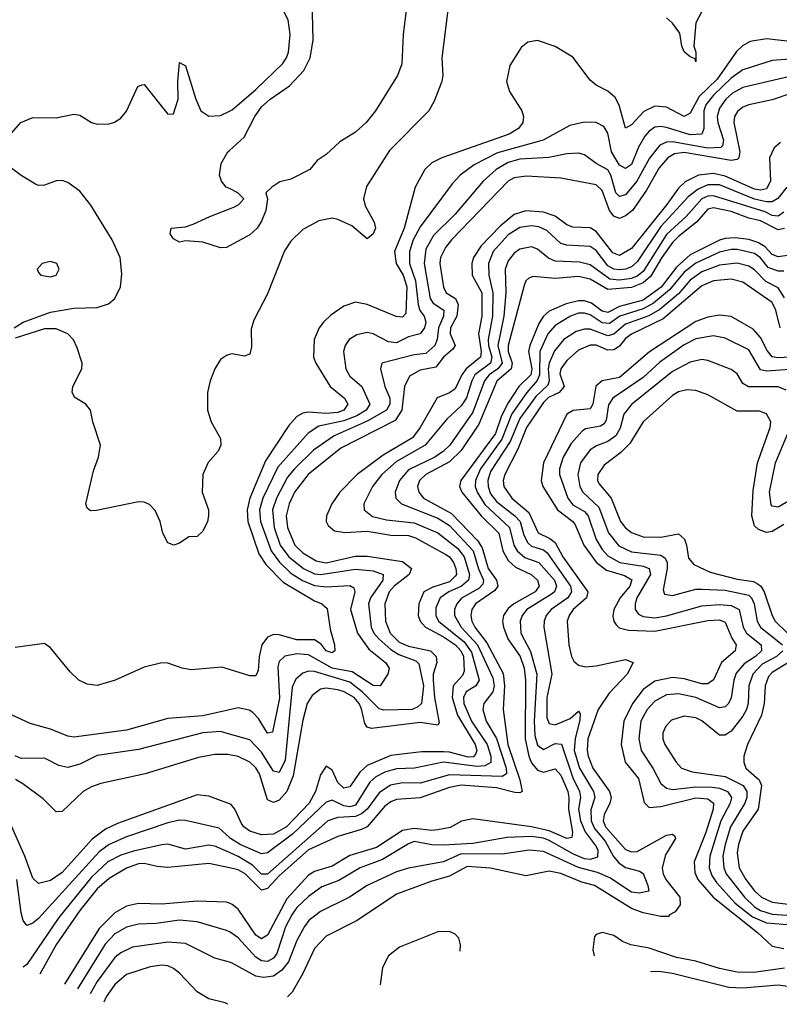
# Model space of a CAD drawing. Header units: inches. Extents: x 884549 to 1028252, y 526810 to 653624.
# Tile 560 of 656: x 969286 to 971874, y 533025 to 536380. Entities that reach past the tile are written whole.
import ezdxf

# ---------------------------------------------------------------- set-up
doc = ezdxf.new("R2010")
doc.units = ezdxf.units.IN
doc.header["$MEASUREMENT"] = 0
doc.layers.add('A9563', color=7, linetype='Continuous')
doc.layers.add('A9573', color=7, linetype='Continuous')

msp = doc.modelspace()

# ---------------------------------------------------------------- linework, layer by layer
at = {"layer": 'A9563', "color": 5}
for points, elevation in [([(969250, 535984.4), (969289.5, 536030), (969330, 536046.9), (969410, 536045.6), (969470, 536058), (969490, 536055.3), (969530, 536030.3), (969550, 536024.4), (969590, 536024.9), (969608.8, 536031.2), (969630, 536044.2), (969650, 536068.5), (969687.6, 536152.4), (969701.5, 536158.5), (969710, 536159.6), (969790, 536058.6), (969810, 536059.5), (969825.2, 536110), (969823.9, 536170), (969830, 536234), (969850, 536222.8), (969885.2, 536110), (969902.7, 536070), (969930, 536051.6), (969970, 536053.5), (970000, 536068.3)], 2180), ([(970000, 535804.8), (969989.6, 535810), (969973.3, 535830), (969966.6, 535850), (969971.6, 535890), (969995.1, 535930), (970000, 535934.5)], 2160), ([(969267, 535330), (969297.4, 535350), (969390, 535383.5), (969470, 535397), (969550, 535399.3), (969588.4, 535411.6), (969609.9, 535430.1), (969628.8, 535470), (969633.9, 535513.9), (969628.3, 535570), (969600.7, 535630), (969527.7, 535747.7), (969490, 535796.1), (969450, 535825.7), (969430, 535832.2), (969410, 535830.9), (969370, 535816.8), (969350, 535814.7), (969339.7, 535819.7), (969290, 535849.6), (969232.6, 535892.6)], 2180), ([(970000, 535609.4), (969990, 535603.9), (969970, 535602.7), (969910, 535621.6), (969850, 535626.6), (969830, 535622.7), (969810, 535633.2), (969798, 535650), (969801.2, 535670), (969850, 535674.4), (969876.9, 535683.1), (969933.2, 535710), (970000, 535735.2)], 2160), ([(970000, 535239.2), (969990, 535236.3), (969970, 535222), (969950.4, 535190), (969934.9, 535150), (969926, 535110), (969925.7, 535050), (969938.5, 535010), (969970, 534952.7), (969970.9, 534930), (969961.3, 534910), (969928.2, 534871.8), (969909.1, 534830), (969907.7, 534770), (969928.6, 534710), (969929.3, 534690), (969925.4, 534670), (969910, 534637.6), (969890, 534618.7), (969862.3, 534617.7), (969830, 534596), (969810.4, 534589.6), (969790, 534598), (969773.3, 534630), (969764.2, 534670), (969747.5, 534707.5), (969727.8, 534727.8), (969710, 534736.1), (969690, 534737.1), (969547.4, 534707.4), (969526.5, 534706.5), (969515.4, 534715.4), (969511.1, 534730), (969515, 534750), (969537.3, 534842.7), (969554.2, 534890), (969560.3, 534930), (969534.6, 535010), (969526.6, 535050), (969511.1, 535070), (969473.3, 535093.3), (969463.9, 535110), (969467.1, 535130), (969497.2, 535190), (969498.3, 535210), (969481.9, 535261.9), (969469.2, 535289.2), (969449.7, 535310), (969410, 535326.3), (969370, 535326.4), (969270, 535294.7)], 2180), ([(970000, 534166.2), (969974.1, 534174.1), (969870, 534165), (969839.5, 534170), (969790, 534187.6), (969770, 534188.5), (969710, 534173.9), (969610.4, 534129.6), (969550, 534111.8), (969515.9, 534115.9), (969486.6, 534130), (969457.6, 534157.6), (969390, 534239.7), (969370, 534254.8), (969270, 534241.2)], 2220), ([(970000, 534028.3), (969910, 534007.9), (969790, 533999.3), (969650, 533958.9), (969470, 533935.4), (969450, 533938.4), (969390, 533962.9), (969321.4, 533981.4), (969210, 534033.4)], 2240), ([(970000, 533945.6), (969970, 533954.1), (969910, 533949.5), (969690, 533893.6), (969550, 533872.8), (969490, 533842.7), (969450, 533831.4), (969419.1, 533839.1), (969370, 533863.7), (969290, 533862), (969270, 533871.3)], 2260), ([(970000, 533875.3), (969996.1, 533876.1), (969950, 533876.1), (969894.4, 533865.6), (969713.4, 533810), (969562.3, 533777.7), (969530, 533766.2), (969502, 533750), (969430, 533682), (969410, 533681.2), (969365, 533725), (969296.7, 533776.7), (969270.8, 533790.8)], 2280), ([(970000, 533707.9), (969930, 533733.9), (969890, 533738.3), (969619.2, 533640.8), (969577.8, 533622.2), (969532.4, 533587.6), (969430, 533473.9), (969390, 533446.4), (969350, 533436.7), (969330, 533454.4), (969303.3, 533530), (969249.6, 533650)], 2320), ([(970000, 533593.2), (969964.8, 533624.8), (969850, 533651.4), (969830, 533652), (969790, 533643.7), (969650, 533596.1), (969590, 533569.1), (969556, 533544), (969350, 533316.7), (969330, 533301.2), (969310, 533293.7), (969297.5, 533310), (969290, 533336.9), (969275.3, 533450)], 2340), ([(970000, 533542), (969950, 533563.5), (969930, 533567.3), (969850, 533553.8), (969790.3, 533570.3), (969770, 533568.8), (969672.8, 533547.2), (969630, 533533.2), (969585.5, 533510), (969530, 533457.9), (969419.2, 533320.8), (969310, 533160.9), (969297.1, 533151.8)], 2360), ([(970000, 533489.9), (969930, 533504.8), (969790, 533490.5), (969754, 533494), (969710, 533505), (969690, 533503), (969650, 533488.4), (969590, 533453.9), (969550, 533418), (969490, 533344.5), (969410.4, 533229.6), (969353.9, 533128.1)], 2380), ([(970000, 533369.1), (969990, 533373), (969890, 533375.8), (969770, 533366.6), (969690, 533368.9), (969650, 533358.9), (969610, 533336.1), (969556.3, 533283.7), (969437.8, 533093.5)], 2420), ([(970000, 533271.6), (969990, 533276.7), (969890, 533305.5), (969830, 533311.5), (969750, 533299.8), (969690, 533298.4), (969650, 533287.7), (969610, 533264.6), (969576.3, 533230), (969482.1, 533077.6)], 2440), ([(970000, 533168.2), (969950, 533182), (969850, 533232.2), (969790, 533236.7), (969670, 533219.4), (969630, 533200.5), (969610, 533184.4), (969550, 533102.7), (969525.9, 533060.7)], 2460), ([(969994.9, 533024.8), (969986, 533030), (969930, 533043.5), (969890, 533067.2), (969830, 533130.6), (969810, 533146.5), (969790, 533155.4), (969770, 533158), (969730, 533152.6), (969650, 533126.5), (969610, 533092.3), (969580.6, 533050), (969572.3, 533032.2)], 2480)]:
    msp.add_lwpolyline(points, dxfattribs=dict(at, elevation=elevation))
at = {"layer": 'A9563', "color": 5, "elevation": 2220}
msp.add_lwpolyline([(969390, 535556.5), (969361.6, 535550), (969344.9, 535530), (969350, 535519.1), (969357.1, 535510), (969390, 535504.2), (969409.5, 535510), (969420.4, 535530), (969412.6, 535550)], close=True, dxfattribs=at)
at = {"layer": 'A9573', "color": 5}
for points, elevation in [([(970000, 536068.3), (970010, 536073.3), (970090, 536142.5), (970180.7, 536230), (970194.8, 536250), (970201.4, 536270), (970206.8, 536330), (970199.9, 536379.9), (970173.4, 536433.4), (970137.1, 536477.1), (970124.8, 536510), (970125.5, 536530), (970141.2, 536590), (970195.9, 536690), (970201.5, 536710), (970196.8, 536736.8), (970177.1, 536757.1), (970150, 536769), (970110, 536778.1), (970070, 536780.4), (970030.3, 536769.7), (970000, 536750.6)], 2180), ([(970606.6, 536450), (970591.9, 536330), (970587.3, 536230), (970573, 536190), (970498.2, 536070), (970465.8, 536030), (970430, 535996.8), (970376.3, 535963.7), (970330, 535921.1), (970299, 535901), (970274.4, 535870), (970210, 535837.4), (970171.8, 535828.2), (970144.9, 535810), (970124.7, 535790), (970130.3, 535770.3), (970124.2, 535730), (970110, 535693.6), (970095.2, 535670), (970070, 535647.6), (970000, 535609.4)], 2160), ([(970000, 535934.5), (970050, 535980.3), (970086.7, 536050), (970110, 536083.8), (970138.5, 536110), (970204.8, 536155.2), (970253.2, 536206.8), (970275.3, 536250), (970285, 536310), (970282.7, 536450)], 2160), ([(970748.8, 536450), (970723.7, 536250), (970727.8, 536190), (970723.9, 536170), (970697.8, 536102.2), (970679.8, 536070), (970545.2, 535934.8), (970467.6, 535812.4), (970457.6, 535770), (970463.5, 535743.5), (970493.8, 535690), (970497.5, 535670), (970490, 535650.9), (970470, 535634), (970417.3, 535677.3), (970370, 535699.9), (970350, 535703.4), (970305.4, 535694.6), (970250, 535665.1), (970210, 535625.3), (970187.8, 535592.2), (970130, 535445.6), (970083.3, 535356.7), (970073.8, 535326.2), (970075.1, 535264.9), (970070, 535240.5), (970050, 535234.2), (970010, 535242), (970000, 535239.2)], 2180), ([(971610, 536408), (971590.1, 536370), (971583.1, 536290), (971590.1, 536269.9), (971590, 536237.2), (971587.2, 536247.2), (971570, 536253.5), (971550, 536271.1), (971542.1, 536290), (971534.6, 536334.6), (971510, 536368.5), (971490, 536386.8)], 2180), ([(971930, 536303.6), (971830, 536314.8), (971774.4, 536305.6), (971748.3, 536291.7), (971727.8, 536272.2), (971661.8, 536178.2), (971600.9, 536119.1), (971570, 536061.6), (971550, 536050.8), (971490, 536082.5), (971450, 536085.8), (971412.2, 536067.8), (971370, 536022.1), (971350, 536010.9), (971328.6, 536088.6), (971315, 536115), (971290, 536136.8), (971250, 536157.5), (971230, 536174.2), (971170, 536252.7), (971110, 536289.5), (971050.2, 536309.8), (971016.8, 536303.2), (970994.4, 536285.6), (970955.7, 536224.3), (970944.6, 536170), (970955.1, 536135.1), (970996.6, 536070), (971002.5, 536050), (970999.8, 536030), (970985.8, 536010), (970953.7, 535990), (970724.5, 535910), (970690, 535892.5), (970666.2, 535870), (970632.7, 535810), (970595.8, 535670), (970562.9, 535590), (970568.5, 535550), (970592.5, 535510), (970605, 535470), (970600.9, 535379.1), (970590, 535366.1), (970568.3, 535368.3), (970470, 535409.4), (970430, 535417.5), (970390, 535403.9), (970346.3, 535373.7), (970320.8, 535350), (970305.8, 535330), (970288.6, 535290), (970286.8, 535230), (970294.6, 535210), (970343.1, 535130), (970392.8, 535090), (970404, 535070), (970390.1, 535050), (970370, 535042.1), (970330, 535038.1), (970270, 535043), (970250, 535039.7), (970230, 535028.3), (970202.8, 534997.2), (970123.5, 534876.5), (970069.8, 534750), (970060.5, 534710), (970062.6, 534670), (970100.5, 534560.5), (970124.2, 534524.2), (970183.4, 534463.4), (970290, 534400.4), (970315.2, 534390), (970333.5, 534373.5), (970343.3, 534303.3), (970358.8, 534250), (970359, 534230), (970350, 534222.3), (970330, 534229.5), (970312.6, 534252.6), (970290, 534266.9), (970230, 534266.9), (970170, 534284.5), (970150, 534284.7), (970130, 534275.8), (970110.1, 534249.9), (970101, 534210), (970097.6, 534162.4), (970090, 534144.6), (970070, 534144.6), (970000, 534166.2)], 2220), ([(971910, 536246.1), (971850, 536241.8), (971750, 536209.6), (971710, 536181.2), (971650, 536122.6), (971624.2, 536090), (971616.3, 536070), (971617.1, 536010), (971610, 535990), (971570, 535988), (971490, 536013.4), (971470, 536016.7), (971450, 536013.7), (971430, 536000.1), (971416.3, 535983.7), (971394.3, 535945.7), (971370, 535886.4), (971350, 535872.7), (971330, 535884.6), (971302.2, 535930), (971290, 535993.5), (971276.1, 536016.1), (971250, 536029.9), (971210, 536031), (971160.4, 536019.6), (971069.3, 535970), (970913.8, 535926.2), (970834.4, 535885.6), (970786.3, 535850), (970759, 535821), (970650, 535674.8), (970626.5, 535630), (970613.5, 535590), (970614, 535550), (970634.8, 535490), (970643.4, 535410), (970649.6, 535389.6), (970663.9, 535370), (970669.2, 535350), (970665.4, 535330), (970650, 535309.9), (970610, 535299.3), (970570, 535279.5), (970542.7, 535282.7), (970490, 535309.9), (970470, 535314.7), (970433.8, 535306.2), (970408.1, 535290), (970394.1, 535270), (970388.7, 535250), (970396.6, 535190), (970410, 535165), (970451.5, 535130), (970479.1, 535070), (970465.7, 535050), (970434.5, 535030), (970390, 535013.1), (970305.4, 534994.6), (970268.3, 534971.7), (970165, 534855), (970114.1, 534750), (970102.5, 534710), (970106.4, 534670), (970142, 534570), (970171.1, 534531.1), (970210, 534494.6), (970248.7, 534468.7), (970290, 534452), (970330, 534447), (970410, 534452.2), (970423.8, 534443.8), (970427.2, 534430), (970413.2, 534370), (970436.1, 534290), (970475, 534235), (970532.3, 534190), (970544.7, 534170), (970539.6, 534150), (970514.3, 534110), (970490, 534110.9), (970417.9, 534157.9), (970349.9, 534170), (970270, 534215.8), (970230, 534218.8), (970189, 534211), (970170, 534192.9), (970164.7, 534175.3), (970171.4, 534068.6), (970147.4, 533952.6), (970130, 533949.3), (970099.4, 533999.4), (970079.8, 534019.8), (970067.3, 534027.3), (970030, 534035.1), (970000, 534028.3)], 2240), ([(971910, 536186.2), (971750, 536149.6), (971714, 536130), (971691.4, 536110), (971670, 536079.3), (971662.5, 536050), (971664.6, 536030), (971684, 535970), (971680.9, 535950), (971674.8, 535945.2), (971630, 535942.8), (971510, 535964.1), (971490, 535963), (971466.8, 535953.2), (971431.2, 535908.8), (971388.3, 535830), (971350, 535783.8), (971330, 535777.8), (971317, 535790), (971299.6, 535850), (971289.2, 535869.2), (971249.8, 535890), (971210, 535919.9), (971190, 535925), (971150, 535922.7), (971089.2, 535910.8), (970990, 535904.8), (970950, 535893.2), (970909.2, 535870), (970865.1, 535830), (970770, 535717.8), (970695.7, 535644.3), (970670, 535598.2), (970663.5, 535550), (970684, 535430), (970694.2, 535414.2), (970730.9, 535390), (970729.2, 535370), (970712.2, 535330), (970707.8, 535290), (970699.6, 535270), (970670, 535242.8), (970630, 535238.1), (970519.5, 535210), (970515.2, 535190), (970530.1, 535130), (970546.8, 535090), (970546.3, 535070), (970535.4, 535050), (970470, 535011.9), (970357.5, 534962.5), (970286.9, 534913.1), (970221.7, 534850), (970198.5, 534821.5), (970160.2, 534750), (970146.9, 534710), (970152.1, 534650), (970173.4, 534590), (970202.3, 534550), (970252.1, 534510), (970290, 534492), (970310, 534489.4), (970430, 534507.9), (970490, 534501.6), (970524.2, 534490), (970523.2, 534470), (970480.5, 534410), (970474.4, 534390), (970483.1, 534310), (970492.2, 534290), (970509.1, 534270), (970550, 534234.2), (970577.2, 534217.2), (970635.1, 534195.1), (970645.6, 534185.6), (970662.1, 534110), (970654.5, 534050), (970641.8, 534038.2), (970623, 534030), (970526.7, 534026.7), (970510, 534031.8), (970452.3, 534090), (970410, 534122.9), (970290, 534158.6), (970270, 534159.8), (970250, 534153.4), (970226.8, 534133.2), (970214, 534106), (970190, 533857.2), (970170, 533815), (970150, 533819.3), (970110, 533884.4), (970070, 533925.6), (970000, 533945.6)], 2260), ([(971910, 536127.3), (971850, 536107.5), (971770, 536090.3), (971750, 536082.3), (971732.1, 536067.9), (971721.9, 536050), (971719.4, 536030), (971740, 535930), (971736.6, 535910), (971730, 535903.5), (971710, 535900.4), (971550, 535927.7), (971517.2, 535922.8), (971494.4, 535910), (971464.5, 535875.5), (971421.2, 535798.8), (971373.6, 535730), (971350, 535711.8), (971330, 535703), (971310, 535711.3), (971295.2, 535730), (971270, 535797.8), (971250, 535818), (971130, 535840.8), (971012.8, 535847.2), (970970, 535841.8), (970949.6, 535830), (970756.7, 535630), (970736, 535604), (970719.8, 535570), (970717.2, 535550), (970729.2, 535469.2), (970739.1, 535450), (970770.4, 535430), (970780, 535410), (970775.7, 535370), (970754.1, 535330), (970752.2, 535310), (970769.4, 535270), (970762, 535258), (970729.2, 535230.8), (970704.1, 535195.9), (970650, 535185.5), (970614.2, 535165.8), (970597.1, 535130), (970587.4, 535050), (970565.1, 535014.9), (970379.5, 534920.5), (970269, 534830), (970221.8, 534770), (970203.5, 534730), (970193.5, 534690), (970198.5, 534650), (970222.8, 534590), (970250, 534563), (970295.6, 534535.6), (970330, 534529.5), (970428.3, 534551.7), (970470, 534552.5), (970590, 534533.8), (970620.8, 534510), (970612.8, 534490), (970561.4, 534450), (970544.1, 534430), (970530.3, 534390), (970532.4, 534330), (970548.2, 534290), (970578.9, 534258.9), (970610, 534244.8), (970685, 534230), (970705.1, 534210), (970706.7, 534190), (970694.3, 534150), (970694.5, 534130), (970698.8, 534070), (970715.4, 533984.6), (970710, 533975.6), (970650, 533985.1), (970484.5, 533964.5), (970469.4, 533969.4), (970461.6, 533981.6), (970450, 534032.1), (970442.4, 534050), (970425.3, 534070), (970390.9, 534090), (970370, 534096.4), (970330, 534102.5), (970310, 534098.3), (970282.6, 534077.4), (970264.7, 534050), (970250, 533992.6), (970217, 533803), (970195.9, 533750), (970170, 533720.5), (970150, 533712.8), (970130, 533721.9), (970102.2, 533810), (970090, 533830.7), (970070, 533849.5), (970030, 533869.1), (970000, 533875.3)], 2280), ([(971877.9, 535962.1), (971856.1, 535943.9), (971840.8, 535910), (971844, 535830), (971830, 535804.3), (971810, 535799.8), (971790, 535802.9), (971690, 535846.8), (971650, 535856.7), (971598.6, 535850), (971552.8, 535827.2), (971530, 535806.7), (971490.6, 535750), (971370, 535600.3), (971330, 535577.1), (971306.3, 535586.3), (971250, 535658.5), (971230, 535670.6), (971170, 535673.7), (971150, 535681.4), (971110, 535710.5), (971070, 535724.7), (971010, 535729.4), (970970, 535716.6), (970922.9, 535677.1), (970858.2, 535610), (970832.1, 535570), (970825.9, 535550), (970827.1, 535510), (970859.8, 535450), (970860.5, 535370), (970849.5, 535310), (970857.7, 535250), (970855.7, 535230), (970807.2, 535190), (970792.4, 535170), (970770, 535121.9), (970750, 535108.5), (970708.4, 535091.6), (970650.6, 534990), (970624.2, 534955.8), (970524.1, 534895.9), (970435.7, 534830), (970376.6, 534770), (970348.7, 534730), (970331.1, 534690), (970330.1, 534670), (970336.2, 534656.2), (970358.4, 534638.4), (970393, 534633), (970470, 534637.4), (970550, 534624), (970610, 534623), (970634.6, 534614.6), (970737.5, 534557.5), (970750, 534549.3), (970764, 534530), (970772.1, 534510), (970773.8, 534490), (970770, 534483.8), (970750, 534464.4), (970693.4, 534446.6), (970662.4, 534430), (970645.4, 534390), (970643.6, 534350), (970650.1, 534330), (970668, 534310), (970730, 534277.6), (970770.1, 534250.1), (970789, 534230), (970798.3, 534210), (970799.9, 534160.1), (970794.1, 534145.9), (970762.2, 534110), (970759.5, 534070), (970777.6, 534010), (970837.3, 533910), (970843.5, 533890), (970840.2, 533879.8), (970831.9, 533868.1), (970813.3, 533866.7), (970750, 533884.3), (970730, 533885.1), (970654.8, 533885.2), (970550, 533873.2), (970470, 533838.7), (970444.3, 533815.7), (970410, 533766.2), (970390, 533761.8), (970370, 533780.4), (970350, 533823.2), (970330, 533836.5), (970310, 533807), (970293.7, 533750), (970272.5, 533710), (970194.4, 533630), (970150, 533605), (970110, 533602.3), (970070, 533614.8), (970049.3, 533629.3), (970041, 533641), (970019.1, 533690), (970005.7, 533705.7), (970000, 533707.9)], 2320), ([(971899.7, 535810), (971868.5, 535771.5), (971850, 535759.8), (971830, 535759.3), (971790, 535768.5), (971670, 535817.4), (971630, 535817.2), (971597.2, 535802.8), (971562.9, 535777.1), (971470, 535675), (971390, 535555.4), (971370, 535538.4), (971350, 535530.7), (971330, 535527.4), (971310.5, 535530.5), (971290, 535541.7), (971250, 535593.6), (971230, 535607.4), (971150, 535612.1), (971130, 535618.1), (971082.1, 535662.1), (971054.8, 535674.8), (971030, 535678.3), (970990, 535672.5), (970950, 535646.8), (970898.6, 535590), (970882.5, 535550), (970884.1, 535510), (970897.3, 535450), (970897, 535370), (970882.4, 535290), (970883, 535270), (970894.9, 535230), (970890.2, 535210), (970836.6, 535170), (970825.8, 535150), (970808.3, 535091.7), (970790, 535064.8), (970740.5, 535019.5), (970667.4, 534930), (970570, 534874.5), (970519.9, 534830), (970487.2, 534790), (970457.9, 534730), (970459.8, 534710), (970487.5, 534687.5), (970535.8, 534675.8), (970630, 534665.9), (970710, 534632), (970778.5, 534578.5), (970800.4, 534550), (970818.7, 534490), (970814.6, 534470), (970791.4, 534450), (970748.3, 534430), (970718, 534410), (970703.8, 534376.2), (970703.3, 534350), (970712.6, 534330), (970800.4, 534260.4), (970825.3, 534225.3), (970851.5, 534130), (970840.4, 534110), (970806.7, 534090), (970798.4, 534070), (970798.6, 534050), (970825, 533990), (970878.1, 533910), (970891.1, 533870), (970891.1, 533848.9), (970870, 533837.9), (970844.5, 533835.5), (970730, 533849.5), (970630.5, 533829.5), (970570, 533827.1), (970530, 533816.1), (970499.4, 533800.6), (970478.1, 533781.9), (970430, 533703.8), (970410, 533697.7), (970390, 533701.2), (970350, 533720.3), (970330, 533714), (970215.7, 533604.3), (970130, 533540.8), (970110, 533537.9), (970036.5, 533570), (970003.5, 533590), (970000, 533593.2)], 2340), ([(970000, 535735.2), (970018, 535742), (970031.8, 535750), (970049.3, 535770), (970029.3, 535790), (970000, 535804.8)], 2160), ([(971890, 535724.8), (971870, 535711.1), (971850, 535713.2), (971825.5, 535725.5), (971650, 535780.1), (971630, 535778.7), (971610, 535770.2), (971556.6, 535710), (971490, 535647.8), (971410, 535521.8), (971390, 535506.2), (971370, 535498), (971330, 535492.2), (971296.4, 535496.4), (971230, 535544.7), (971193.7, 535553.7), (971110, 535557.1), (971087.8, 535567.8), (971050, 535598.5), (971030, 535606.4), (970990, 535598.2), (970970, 535584.8), (970950, 535558.4), (970939.9, 535530), (970942.3, 535450), (970935.8, 535370), (970914.6, 535270), (970929.1, 535210), (970915.4, 535190), (970885.1, 535170), (970869.4, 535150), (970830, 535042.6), (970751, 534930), (970730, 534909.7), (970700.1, 534890), (970610, 534846), (970579.9, 534810), (970565.1, 534770), (970567.3, 534750), (970586.3, 534730), (970710, 534681.4), (970750, 534656.6), (970830.4, 534570), (970849.2, 534509.2), (970866.5, 534470), (970863.5, 534456.5), (970850, 534441.7), (970790.9, 534409.1), (970774.7, 534390), (970767.2, 534370), (970767.6, 534350), (970790.3, 534310), (970845.5, 534250), (970897.5, 534137.5), (970902.3, 534110), (970897.7, 534090), (970866.8, 534050), (970863.9, 534030), (970875.3, 533990), (970910.2, 533930.2), (970942.7, 533830), (970944, 533810), (970930, 533801.6), (970750, 533806.7), (970650, 533778.7), (970590, 533779.8), (970548.7, 533771.2), (970510, 533745.7), (970469.1, 533690), (970450, 533674.5), (970430, 533665.4), (970370, 533662), (970335, 533650), (970130, 533468.4), (970110, 533468.5), (970079, 533499), (970030, 533529.1), (970000, 533542)], 2360), ([(971891.2, 535668.8), (971870, 535664.6), (971810, 535694.6), (971770, 535703.8), (971710, 535727.1), (971650, 535739.5), (971630, 535734.4), (971592.1, 535690), (971530, 535642), (971510, 535621), (971473.4, 535570), (971435, 535505), (971410, 535484), (971370, 535467.2), (971290, 535461), (971230, 535496.6), (971190, 535505.4), (971110, 535498.4), (971035.1, 535504.9), (971020.6, 535499.4), (971010.1, 535489.9), (971005, 535475), (970950.6, 535270), (970950.2, 535250), (970963.5, 535210), (970960.3, 535190), (970911.5, 535148.5), (970850, 535001.8), (970790, 534912.2), (970750, 534873.4), (970670, 534829.9), (970648.3, 534810), (970641.1, 534790), (970645.1, 534770), (970662.1, 534750), (970756.9, 534696.9), (970845.8, 534605.8), (970860.9, 534580.9), (970882, 534510), (970909.8, 534470), (970914.5, 534450), (970904.8, 534435.2), (970838.5, 534390), (970826.7, 534370), (970823, 534350), (970826.4, 534330), (970836.9, 534310), (970876.8, 534256.8), (970932.6, 534152.6), (970938.1, 534110), (970932.8, 534030), (970949.2, 533910), (970989.3, 533790), (970997.6, 533750), (970990, 533745.7), (970973.2, 533746.8), (970910, 533762.2), (970790, 533771.2), (970750, 533763.8), (970650, 533728.6), (970570, 533723.2), (970550, 533715.2), (970530, 533699.7), (970469.8, 533630.2), (970450, 533620.3), (970370, 533596.5), (970270, 533551.3), (970170, 533463.2), (970130, 533419.5), (970110, 533414.1), (970053.8, 533470), (970030, 533483.5), (970000, 533489.9)], 2380), ([(971919, 535579), (971870, 535571.7), (971850, 535580.5), (971826.4, 535606.4), (971801.2, 535621.2), (971770, 535631), (971723.5, 535636.5), (971690, 535635), (971670, 535629.2), (971570, 535578.7), (971523.5, 535536.5), (971471.3, 535468.7), (971410, 535424.3), (971330, 535402.5), (971290, 535382.9), (971270, 535387.3), (971234.5, 535414.5), (971210, 535421.7), (971190, 535421.9), (971147.7, 535412.3), (971090, 535387.4), (971070.6, 535369.4), (971054.9, 535345.1), (971024.2, 535270), (971019.2, 535250), (971031.2, 535190), (971027.3, 535170), (970986.6, 535130), (970950, 535074.1), (970927.2, 535030), (970906.6, 534970), (970788.9, 534810), (970783.9, 534790), (970792.7, 534770), (970857.5, 534690), (970918.3, 534630), (970932.4, 534570), (970950, 534537.4), (970974.8, 534514.8), (971028.1, 534490), (971050.4, 534470), (971056.2, 534450), (971042.2, 534430), (970969.4, 534390), (970950, 534373.6), (970934.3, 534350), (970931, 534329), (970933.6, 534310), (970949.2, 534270), (970990.4, 534210.4), (971004.1, 534170), (971009.1, 534130), (971007.8, 533930), (971020.6, 533870), (971030, 533847.2), (971050, 533822.9), (971070, 533815.5), (971110, 533827.2), (971130, 533805.6), (971153.1, 533750), (971157, 533730), (971155.3, 533690), (971169.1, 533610.9), (971167.2, 533592.8), (971150, 533589.5), (971090, 533615.6), (971030, 533629.2), (970830, 533657.3), (970790.9, 533649.1), (970752.1, 533627.9), (970710, 533619.3), (970690, 533617.3), (970630, 533624.5), (970590, 533616.7), (970500.9, 533559.1), (970410, 533532.1), (970350, 533495.4), (970290, 533477.3), (970270, 533464.7), (970195.5, 533384.5), (970130, 533260.5), (970110, 533247.8), (970090, 533261), (970030, 533349.4), (970010, 533365.3), (970000, 533369.1)], 2420), ([(971890, 535523.7), (971870, 535523), (971835.9, 535535.9), (971810, 535569.3), (971790, 535583.9), (971730, 535597.2), (971710, 535597.4), (971670, 535588.5), (971590, 535550.5), (971550, 535519.4), (971499.9, 535460.1), (971445.7, 535414.3), (971410, 535394.6), (971330.5, 535369.5), (971294.9, 535345.1), (971270, 535346.7), (971230, 535374.6), (971210, 535380.4), (971190, 535380), (971162.3, 535370), (971110, 535338.4), (971085.1, 535310), (971058, 535250), (971056.3, 535170), (971049.3, 535150.7), (971013.7, 535110), (970963.1, 535036.9), (970928.8, 534951.2), (970855.4, 534850), (970838.8, 534810), (970837.9, 534790), (970844.6, 534770), (970870, 534727.9), (970954.3, 534650), (970969.8, 534590), (970980.2, 534570), (971007.3, 534547.3), (971054.7, 534530), (971107.8, 534470), (971115.3, 534450), (971107.6, 534430), (971098, 534422), (971013.7, 534370), (970997.5, 534350), (970991.2, 534330), (970993.3, 534290), (971026.7, 534226.7), (971047.9, 534150), (971039, 533990), (971041, 533941), (971050, 533907.9), (971070, 533892.8), (971110, 533913.5), (971131.4, 533911.4), (971170, 533796.1), (971192.9, 533750), (971196, 533730), (971190.2, 533689.8), (971196.2, 533650), (971212.5, 533612.5), (971250, 533562.9), (971255.4, 533550), (971254.2, 533525.8), (971230, 533517.9), (971210, 533520.8), (971170, 533537.1), (971090, 533583), (971070, 533590.9), (971030, 533596.7), (970947.2, 533592.8), (970830, 533573.1), (970730, 533567.4), (970690, 533567.9), (970630, 533579.2), (970610, 533572.1), (970521.9, 533518.1), (970445.3, 533490), (970373.3, 533446.7), (970315.2, 533424.8), (970270, 533391.8), (970230, 533354.5), (970213.2, 533330), (970191.2, 533288.8), (970161.6, 533198.4), (970150, 533181.5), (970130, 533171.1), (970110, 533173), (970090, 533185.2), (970030, 533251.3), (970010, 533266.4), (970000, 533271.6)], 2440), ([(971891.9, 535431.9), (971870, 535466.8), (971828.4, 535488.4), (971790, 535527.4), (971770, 535540.8), (971730, 535550.9), (971670, 535544.2), (971610, 535521.3), (971570, 535492.4), (971530, 535446), (971467.1, 535392.9), (971429.2, 535370.8), (971350, 535342.6), (971310, 535308.6), (971290, 535303.4), (971230, 535325.8), (971210, 535326.1), (971182.1, 535317.9), (971139.6, 535290), (971108.3, 535251.7), (971089.9, 535210.1), (971086.8, 535190), (971089.6, 535150), (971084.7, 535135.3), (971044, 535096), (970990, 535021), (970957.2, 534942.8), (970890, 534840.9), (970881, 534810), (970881.5, 534790), (970890, 534764.9), (970910, 534738.3), (970972.9, 534690), (970990.6, 534670.6), (971003.8, 534623.8), (971017.6, 534597.6), (971030, 534586.1), (971070, 534573.3), (971082.9, 534562.9), (971162.4, 534450), (971165.6, 534430), (971152.9, 534410), (971096.1, 534370), (971079.5, 534350), (971073, 534330), (971071.8, 534310), (971098.8, 534150), (971081.3, 534070), (971081.5, 534001.5), (971090, 533981.5), (971110, 533977.1), (971161.6, 533998.4), (971190, 534023.6), (971195.1, 534015.1), (971194, 533994), (971177.9, 533930), (971174.5, 533890), (971193, 533830), (971240.7, 533750), (971245.3, 533730), (971232, 533688), (971232.4, 533650), (971244.1, 533624.1), (971280.4, 533580.4), (971309.1, 533529.1), (971327.1, 533507.1), (971350, 533491.5), (971398.1, 533478.1), (971410.1, 533470.1), (971426.4, 533430), (971428.9, 533410), (971396.5, 533403.5), (971370, 533407.3), (971296.2, 533456.2), (971254.2, 533474.2), (971190, 533491.6), (971070, 533545.6), (971022, 533550), (970930, 533536.2), (970790, 533537.3), (970730, 533510), (970610, 533489.2), (970570, 533476.5), (970470, 533429.5), (970409.8, 533390.2), (970310, 533341), (970271.2, 533310), (970255.6, 533290), (970230, 533242), (970201.7, 533170), (970179, 533141), (970150, 533120.7), (970115.9, 533115.9), (970090, 533120.3), (970010, 533165.4), (970000, 533168.2)], 2460), ([(971877.2, 535330), (971862.2, 535390), (971850, 535416), (971750, 535485.9), (971710, 535496.4), (971650.2, 535490), (971610, 535473.1), (971478.6, 535361.4), (971370, 535308.7), (971350, 535293.8), (971330, 535268.2), (971310, 535255.2), (971290, 535254.5), (971250, 535271.5), (971229.1, 535270.9), (971190, 535253.9), (971150, 535219), (971129.5, 535190.5), (971126.6, 535173.4), (971140.7, 535130), (971123.8, 535110), (971087.7, 535092.3), (971070, 535075.8), (971012.3, 534990), (970983, 534917), (970938.3, 534830), (970933, 534810), (970934.8, 534790), (970962.6, 534750), (971020.4, 534700.4), (971052.1, 534632.1), (971092.5, 534612.5), (971110, 534598.3), (971136.6, 534550), (971221.5, 534430), (971216.5, 534410), (971171.2, 534370), (971157.5, 534350), (971151.6, 534330), (971156.7, 534250), (971165.6, 534210), (971174.2, 534194.2), (971190, 534180.4), (971214.9, 534174.9), (971250, 534177.8), (971350, 534200.1), (971376.1, 534190), (971355.4, 534150), (971294.4, 534085.6), (971256.2, 534030), (971221.5, 533930), (971219.2, 533890), (971223, 533870), (971238.3, 533830), (971295.4, 533750), (971300.7, 533730), (971296.6, 533710), (971276.9, 533670), (971274, 533650), (971281.7, 533630), (971350, 533552.9), (971370, 533544.9), (971390, 533545.2), (971490, 533601.8), (971510, 533605.2), (971518.1, 533598.1), (971520.1, 533590), (971486, 533534), (971474.9, 533490), (971477.8, 533470), (971487.6, 533450), (971534.5, 533390), (971536.5, 533363.5), (971519.6, 533340.4), (971499.3, 533330), (971496.5, 533323.5), (971470, 533324), (971410, 533336.8), (971370, 533351.2), (971244.7, 533430), (971201.5, 533441.5), (971129.2, 533470.8), (971090, 533478.3), (971010, 533462.1), (970890, 533489.2), (970810, 533494.4), (970750, 533461.9), (970690, 533444.5), (970570, 533399.9), (970435.8, 533310), (970330, 533257.3), (970290, 533214.5), (970250.6, 533129.4), (970213.5, 533066.5), (970198.5, 533050.4)], 2480), ([(971952.8, 535232.8), (971870, 535228.4), (971850, 535231.5), (971832.7, 535252.7), (971810, 535297.1), (971785.4, 535325.4), (971710, 535368.8), (971670, 535372.9), (971630, 535366.9), (971590, 535351.9), (971431.7, 535248.3), (971330, 535161.5), (971270, 535149.5), (971248.5, 535131.5), (971238.8, 535070), (971230, 535053.6), (971171.5, 535048.5), (971150, 535036), (971070.6, 534870), (971062.7, 534810), (971068.3, 534790), (971118.4, 534710), (971170.2, 534670.2), (971178.5, 534658.5), (971207.8, 534590), (971250, 534531.6), (971284.9, 534504.9), (971346.1, 534486.1), (971371.2, 534471.2), (971364.7, 534450), (971331.2, 534410), (971310.1, 534370), (971307.2, 534347.2), (971310.1, 534330), (971317.6, 534317.6), (971328.1, 534308.1), (971360, 534300), (971450, 534296.1), (971630, 534332.6), (971670, 534334.7), (971690, 534327.1), (971712.5, 534272.5), (971727.4, 534250), (971724.1, 534230), (971676.9, 534190), (971649.7, 534130.3), (971630, 534116.7), (971610, 534117.3), (971550, 534133.9), (971510, 534139), (971450, 534125.8), (971410, 534097.7), (971373.8, 534050), (971344.5, 533990), (971335.1, 533910), (971349.1, 533850), (971394.1, 533794.1), (971413.1, 533713.1), (971430, 533695.4), (971470, 533698.6), (971590, 533728), (971630, 533725.5), (971650, 533710.1), (971648.4, 533690), (971623.2, 533610), (971584.3, 533510), (971585.9, 533474.1), (971596.2, 533450), (971649.1, 533390), (971799.3, 533270), (971850, 533223.5), (971890, 533215.5)], 2520), ([(971910, 535187.8), (971830, 535182.6), (971810, 535186.7), (971770, 535255), (971690, 535294.7), (971650, 535303), (971590, 535293), (971550, 535272.3), (971466.9, 535213.1), (971410, 535160.8), (971306.7, 535090), (971292.5, 535067.5), (971283.9, 535016.1), (971277, 535003), (971264.9, 534995.1), (971214, 534986), (971201.9, 534978.1), (971164.3, 534935.7), (971137.6, 534890), (971125.4, 534850), (971125.2, 534830), (971153, 534750), (971170, 534726.9), (971210, 534703.8), (971223.2, 534690), (971249.4, 534609.4), (971270, 534575), (971290, 534553.3), (971330.1, 534530), (971410, 534517.5), (971430.1, 534510), (971434.8, 534490), (971388.6, 534410), (971382.7, 534390), (971383.4, 534370), (971394.4, 534354.4), (971410, 534346.1), (971450, 534341.8), (971490, 534348.8), (971610, 534382.7), (971670, 534387.3), (971710, 534384), (971737.7, 534370), (971751.4, 534310), (971762.2, 534290), (971812.1, 534250), (971813.5, 534230), (971792.9, 534210), (971754.4, 534185.6), (971727.2, 534152.8), (971719, 534130), (971710, 534069.8), (971701.1, 534050), (971690, 534038.3), (971670, 534034.8), (971590, 534070), (971530, 534083), (971490, 534079.6), (971450, 534058.4), (971423.5, 534030), (971402.6, 533990), (971395.3, 533930), (971403.5, 533890), (971443, 533830), (971470, 533776.8), (971490, 533761.3), (971510, 533756.5), (971590, 533766.4), (971645.1, 533765.1), (971670, 533761.7), (971697.5, 533750), (971710.7, 533730), (971706.1, 533710), (971674.9, 533650), (971637.6, 533530), (971635, 533490), (971643.7, 533463.7), (971659.6, 533439.6), (971723.4, 533370), (971782.8, 533322.8), (971830, 533302.2), (971916, 533296)], 2540), ([(971897.8, 535117.8), (971869.6, 535129.6), (971769, 535129), (971750, 535140.2), (971730, 535173.7), (971710, 535187.9), (971630, 535218.8), (971610, 535221.8), (971570, 535213.5), (971510, 535181.4), (971370, 535069), (971344.2, 535035.8), (971331.6, 534988.4), (971317.5, 534962.5), (971290, 534942.6), (971251.4, 534928.6), (971230, 534914.5), (971196, 534870), (971187.9, 534830), (971194.8, 534790), (971204.2, 534770), (971258.9, 534718.9), (971291.6, 534631.6), (971327.5, 534587.5), (971370, 534566.4), (971470, 534555.4), (971485, 534545), (971491.9, 534530), (971492.1, 534510), (971477.8, 534437.8), (971482.9, 534422.9), (971510, 534417.5), (971590, 534439.2), (971610, 534439.5), (971690, 534435.7), (971770, 534419.5), (971779.6, 534410), (971788.3, 534390), (971798.5, 534330), (971809.4, 534310), (971884.4, 534250)], 2560), ([(971890, 534660.1), (971850, 534635.6), (971830, 534633.2), (971802.9, 534642.9), (971790, 534655.6), (971780.2, 534690), (971784.7, 534775.3), (971799.6, 534870), (971843.1, 534990), (971844.7, 535010), (971830, 535037), (971806, 535046), (971730, 535046.7), (971630, 535101.9), (971590, 535116.4), (971559.2, 535119.2), (971530, 535111.9), (971510, 535099.1), (971410.1, 535009.9), (971364.3, 534935.7), (971334.2, 534905.8), (971277.7, 534862.3), (971255.9, 534830), (971254.2, 534810), (971259.3, 534799.3), (971301.1, 534750), (971333.3, 534670), (971350, 534648.3), (971370, 534632.6), (971410, 534618.5), (971470, 534616.4), (971530, 534628.3), (971550.5, 534610), (971558.2, 534590), (971564.9, 534544.9), (971583.1, 534523.1), (971637.9, 534497.9), (971730, 534473.9), (971785.8, 534465.8), (971799, 534459), (971811, 534450), (971822, 534430), (971849.5, 534350), (971860.4, 534330), (971902.1, 534290)], 2580), ([(972030, 534812.6), (971870, 534719), (971850, 534722.3), (971846.6, 534726.6), (971840.3, 534770), (971861, 534870), (971902.8, 534970)], 2560), ([(971886.4, 534230), (971864.9, 534210), (971816, 534184), (971783.7, 534150), (971770.6, 534110), (971767.7, 534050), (971762.1, 534030), (971750, 534006.3), (971710, 533956.2), (971690, 533942.6), (971670, 533942.2), (971610, 533990.4), (971590, 534000.6), (971550, 534007.2), (971507.2, 533992.8), (971487.6, 533972.4), (971477.5, 533950), (971477, 533930), (971484.4, 533910), (971522.5, 533850), (971541, 533830), (971576.6, 533816.6), (971690, 533801.3), (971750.4, 533770.4), (971763, 533750), (971762.8, 533730), (971756.1, 533710), (971708.2, 533630), (971689.2, 533570), (971682, 533530), (971684.7, 533490), (971693, 533470), (971755, 533390), (971790, 533356.6), (971810, 533344.2), (971850, 533332), (971950, 533325.4)], 2560), ([(971905.2, 534190), (971850, 534155.8), (971837.7, 534142.3), (971825.3, 534110), (971822.6, 534050), (971813.7, 534010), (971765.8, 533910), (971753.3, 533870), (971753.2, 533850), (971760.3, 533830), (971805.7, 533790), (971813.4, 533770), (971801.5, 533690), (971750, 533614.9), (971734.4, 533570), (971730, 533541.2), (971737.2, 533490), (971759.7, 533450), (971790, 533411.7), (971813.7, 533390), (971850, 533373.2), (971950, 533360.7)], 2580), ([(970750, 533272.7), (970710, 533271.3), (970580.3, 533219.7), (970541.8, 533190), (970521.9, 533150), (970513.8, 533091.5)], 2520), ([(970786.7, 533205.7), (970787.2, 533227.2), (970781.4, 533250), (970770, 533264.4), (970750, 533272.7)], 2520), ([(971891.6, 533148.4), (971787.3, 533132.7), (971730, 533134.5), (971670, 533146.8), (971590, 533171.7), (971524.2, 533184.2), (971430, 533216), (971367.6, 533227.6), (971339.2, 533239.2), (971310, 533259.8), (971270, 533269.8), (971250, 533263), (971244.3, 533255.7), (971238.4, 533210), (971243.4, 533189.8)], 2520), ([(971950, 533079.1), (971870, 533089.9), (971750, 533079.9), (971702.1, 533082.1), (971510, 533129.9), (971463.3, 533136.7), (971435.1, 533135.7)], 2540)]:
    msp.add_lwpolyline(points, dxfattribs=dict(at, elevation=elevation))

doc.saveas('drawing.dxf')
